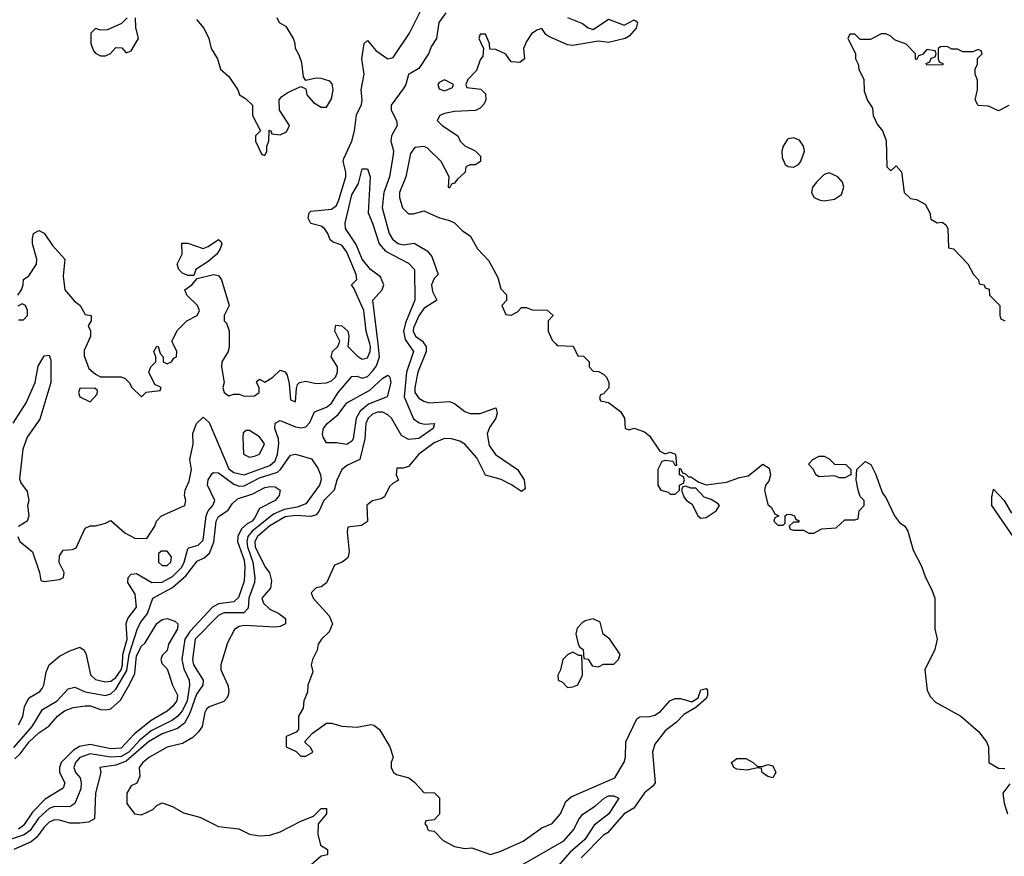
# Model space of a CAD drawing. Header units: inches. Extents: x 2380053 to 2584298, y 380219 to 546618.
# Tile 347 of 656: x 2552115 to 2555952, y 388004 to 391263. Entities that reach past the tile are written whole.
import ezdxf

# ---------------------------------------------------------------- set-up
doc = ezdxf.new("R2010")
doc.units = ezdxf.units.IN
doc.header["$MEASUREMENT"] = 0
doc.layers.add('C5358', color=7, linetype='Continuous')
doc.layers.add('C5359', color=7, linetype='Continuous')

msp = doc.modelspace()

# ---------------------------------------------------------------- linework, layer by layer
at = {"layer": 'C5358', "color": 2}
for points, elevation in [([(2552107.3, 389250), (2552116, 389230), (2552164.7, 389190), (2552192, 389110), (2552198, 389078), (2552210, 389074), (2552270, 389082), (2552286, 389090), (2552288, 389110), (2552268.8, 389148.9), (2552270, 389174), (2552284, 389196), (2552320.4, 389199.6), (2552334.6, 389205.4), (2552370, 389282), (2552390, 389291.3), (2552410, 389291.3), (2552450, 389302), (2552470, 389312), (2552524.5, 389264.5), (2552563.5, 389243.5), (2552610, 389242), (2552642, 389290), (2552648, 389310), (2552668, 389330), (2552758, 389370), (2552762, 389390), (2552757.2, 389410), (2552759.3, 389430), (2552774.9, 389465.1), (2552784.5, 389510), (2552778.4, 389550), (2552791.2, 389608.8), (2552789.7, 389650.3), (2552803.6, 389690), (2552830, 389714.8), (2552853.2, 389693.2), (2552930, 389512.7), (2552950, 389498.9), (2552990, 389490.3), (2553090, 389526), (2553110, 389544.9), (2553119.3, 389570), (2553124.4, 389610), (2553123, 389630), (2553109.6, 389670), (2553110, 389691), (2553130, 389701.6), (2553190, 389676.9), (2553210, 389673.1), (2553230, 389677), (2553246.3, 389693.7), (2553264.2, 389735.8), (2553310, 389753.7), (2553330, 389768.5), (2553355.6, 389810), (2553410, 389872.7), (2553430, 389874.4), (2553450, 389866.3), (2553470, 389873.4), (2553490, 389893.1), (2553504.9, 389915), (2553517.7, 389950), (2553511.7, 390000)], 18), ([(2552377.9, 390000), (2552366, 389974), (2552366.4, 389953.6), (2552384, 389904), (2552410, 389882), (2552430, 389872), (2552510, 389871.3), (2552525.4, 389865.4), (2552542, 389850), (2552552, 389830), (2552590, 389794), (2552608.4, 389811.6), (2552662, 389818), (2552666, 389830), (2552642, 389842), (2552618, 389890), (2552626, 389910), (2552646, 389930), (2552646, 389950), (2552638, 389970), (2552649, 389991), (2552654, 389990), (2552662, 389962), (2552674, 389950), (2552674, 389930), (2552690, 389922), (2552706, 389930), (2552715.3, 389944.7), (2552726, 389950), (2552728, 389970), (2552713, 390000)], 22), ([(2553628.5, 390000), (2553650.2, 389970), (2553622, 389890), (2553613.8, 389793.8), (2553650, 389708.2), (2553671.8, 389691.8), (2553692.3, 389687.7), (2553732, 389690), (2553726.8, 389670), (2553670, 389631.5), (2553630, 389627.6), (2553602.9, 389642.9), (2553563.9, 389710), (2553550, 389723.9), (2553530, 389734.4), (2553510, 389734.4), (2553490, 389725.6), (2553472.6, 389710), (2553463.8, 389690), (2553459.7, 389630), (2553440.7, 389550), (2553392.4, 389527.6), (2553370.8, 389510), (2553350.5, 389469.5), (2553340.5, 389430), (2553300.5, 389390), (2553282.4, 389350), (2553270, 389334.5), (2553250, 389327.8), (2553191.4, 389331.4), (2553150, 389326.8), (2553090, 389290.7), (2553041.3, 389250), (2553031.3, 389230), (2553033.2, 389210), (2553070, 389133.4), (2553088.5, 389108.5), (2553096.7, 389076.7), (2553091.9, 389048.1), (2553059.1, 389010), (2553064.9, 388990), (2553090, 388966.8), (2553124.7, 388950), (2553151.3, 388930), (2553151, 388910), (2553130, 388899), (2553110, 388896), (2552990, 388903.6), (2552970, 388899.5), (2552952.4, 388887.6), (2552924.7, 388835.3), (2552899.1, 388750), (2552899.1, 388730), (2552926.4, 388670), (2552930.4, 388650), (2552928, 388630), (2552921.3, 388618.7), (2552910, 388606.6), (2552853.4, 388586.6), (2552843.4, 388576.6), (2552836.3, 388563.7), (2552826, 388510), (2552811.7, 388488.3), (2552790, 388467.3), (2552750, 388443.6), (2552690, 388429.4), (2552621, 388390), (2552594.8, 388370), (2552581, 388350), (2552583.6, 388316.4), (2552571.3, 388288.7), (2552550, 388278), (2552532, 388250), (2552532, 388210), (2552562, 388170), (2552590, 388166), (2552633.6, 388186.4), (2552650, 388202), (2552670, 388212), (2552710, 388198), (2552753.2, 388173.2), (2552816.8, 388156.8), (2552890, 388120.7), (2552969.1, 388110.9), (2553010.7, 388090.7), (2553050, 388084), (2553090, 388086.8), (2553130, 388099.1), (2553210, 388141.3), (2553259.6, 388160.4), (2553290, 388190.7), (2553310.7, 388190.7), (2553310.8, 388170), (2553278.8, 388130), (2553277.3, 388090), (2553287.7, 388047.7), (2553314, 388030), (2553314, 388010), (2553290, 388004), (2553250, 387969.4)], 18), ([(2552931.3, 390000), (2552931.3, 389990), (2552926.8, 389970), (2552902.8, 389930), (2552901, 389910), (2552912, 389850), (2552906, 389830), (2552912, 389810), (2552930, 389798), (2552950, 389804.7), (2552970, 389804.7), (2552990, 389796), (2553030, 389798), (2553048, 389810), (2553048, 389830), (2553038, 389850), (2553043.1, 389856.9), (2553050, 389862), (2553070, 389851.3), (2553102, 389870), (2553130, 389898), (2553150, 389891.3), (2553158, 389878), (2553165.4, 389845.4), (2553170, 389782), (2553190, 389774), (2553194, 389826), (2553198, 389842), (2553206, 389850), (2553230, 389854.8), (2553270, 389845.5), (2553310, 389847.7), (2553330, 389856.3), (2553346, 389870), (2553353.3, 389890), (2553353.6, 389910), (2553329, 389950), (2553334, 389970), (2553355.3, 389990), (2553358.7, 390000)], 22), ([(2553691.5, 390000), (2553698.7, 389990), (2553699.5, 389970), (2553666, 389890), (2553654.4, 389830), (2553654.9, 389810), (2553670, 389788), (2553690, 389776.3), (2553710.6, 389770.6), (2553790, 389774.9), (2553810, 389768), (2553850, 389736.4), (2553870, 389728.5), (2553910, 389728.5), (2553970.7, 389750.7), (2553976.3, 389730), (2553970.4, 389710), (2553945.4, 389674.6), (2553936.5, 389650), (2553944, 389604), (2553969.1, 389569.1), (2554055.5, 389510), (2554080.4, 389470), (2554084.7, 389435.3), (2554070, 389425.2), (2554031.3, 389451.3), (2553991.1, 389471.1), (2553930, 389489), (2553896.2, 389556.2), (2553849.6, 389609.6), (2553830, 389620.7), (2553798, 389630), (2553770, 389631.1), (2553730, 389614), (2553670.5, 389570), (2553630, 389522), (2553610, 389515.3), (2553584.7, 389515.3), (2553582, 389490), (2553591.2, 389468.9), (2553570, 389458), (2553556, 389444), (2553536.3, 389403.7), (2553524, 389396), (2553490, 389389.2), (2553467.7, 389372.3), (2553470, 389308), (2553447.3, 389292.7), (2553394, 389286), (2553391.6, 389268.4), (2553398.8, 389190), (2553393.7, 389166.3), (2553372, 389150), (2553342, 389138), (2553310, 389068.7), (2553290, 389053.2), (2553270.8, 389049.2), (2553251.3, 389030), (2553258.8, 389010), (2553320.9, 388940.9), (2553333.4, 388910), (2553321.1, 388878.9), (2553291, 388850), (2553278.8, 388830), (2553273.7, 388806.3), (2553256, 388770), (2553251.3, 388750), (2553256.9, 388723.1), (2553238, 388670), (2553236.9, 388643.1), (2553222, 388610), (2553219.6, 388580.4), (2553202, 388550), (2553202, 388498), (2553192.7, 388487.3), (2553154, 388470), (2553154, 388430), (2553192.7, 388412.7), (2553210, 388394), (2553230, 388394), (2553258, 388410), (2553250, 388426), (2553227.3, 388447.3), (2553227.3, 388452.7), (2553256.4, 388483.6), (2553310, 388522), (2553330, 388522), (2553370, 388510.8), (2553430, 388507.3), (2553483.2, 388516.8), (2553495.2, 388515.2), (2553517.5, 388497.5), (2553557.3, 388430), (2553570.8, 388390), (2553562, 388370), (2553562, 388350), (2553572, 388330), (2553582.8, 388322.8), (2553631.3, 388310), (2553653.2, 388293.2), (2553690, 388252), (2553731.6, 388251.6), (2553751.6, 388231.6), (2553751.6, 388168.4), (2553730, 388146), (2553698, 388142), (2553694, 388130), (2553702, 388122), (2553704.7, 388110), (2553710, 388104.7), (2553730, 388102), (2553765.5, 388065.5), (2553810, 388042), (2553850, 388034.8), (2553876.9, 388036.9), (2553950, 388011.3), (2553990, 388024), (2554076.6, 388063.4), (2554150, 388114.8), (2554190, 388131.3), (2554222, 388170), (2554243.2, 388216.8), (2554264.1, 388235.9), (2554434, 388310), (2554470, 388371), (2554475.8, 388390), (2554476.9, 388450), (2554520.1, 388539.9), (2554532.3, 388547.7), (2554570, 388548.2), (2554590, 388553.4), (2554611.7, 388568.3), (2554649, 388610), (2554670, 388619.1), (2554690, 388618), (2554734.6, 388605.4), (2554759.3, 388620.7), (2554770, 388652), (2554790, 388658), (2554796, 388650), (2554796, 388630), (2554790, 388618), (2554750, 388584), (2554703.4, 388556.6), (2554674, 388526), (2554630, 388492.3), (2554590, 388441.2), (2554581.3, 388410), (2554592, 388290), (2554582.5, 388277.5), (2554550, 388251.8), (2554507.9, 388192.1), (2554470, 388169.6), (2554405.1, 388094.9), (2554390, 388086), (2554302.7, 387997.4)], 22), ([(2553394.8, 390000), (2553394, 389990), (2553430, 389953), (2553450, 389940.4), (2553470, 389946), (2553481.2, 389970), (2553481.5, 389990), (2553478.9, 390000)], 22), ([(2554204, 390000), (2554210, 389994), (2554271.3, 389991.3), (2554290, 389954), (2554311.6, 389951.6), (2554334, 389930), (2554334, 389910), (2554350, 389894), (2554370, 389892), (2554390, 389882), (2554402, 389870), (2554411.3, 389850), (2554411.2, 389828.9), (2554390, 389806), (2554378, 389802), (2554374, 389790), (2554378, 389778), (2554410, 389772), (2554456.9, 389736.9), (2554472, 389710), (2554474, 389670), (2554490, 389664.7), (2554510, 389671.3), (2554550, 389658), (2554570, 389642), (2554610, 389582), (2554630, 389572), (2554650, 389578), (2554671.3, 389570), (2554674, 389526), (2554670, 389526), (2554662, 389542), (2554630, 389546), (2554618, 389542), (2554602, 389510), (2554602, 389450), (2554614, 389430), (2554642, 389422), (2554650, 389414), (2554670, 389414), (2554686, 389430), (2554686, 389450), (2554702, 389458), (2554706, 389470), (2554702, 389482), (2554686, 389490), (2554686, 389514), (2554690, 389514), (2554698, 389498), (2554710, 389494), (2554722, 389482), (2554730, 389482), (2554761, 389461), (2554790, 389451.3), (2554870, 389461), (2554920.2, 389479.8), (2554953.6, 389486.4), (2555011.3, 389531.3), (2555036, 389516), (2555041, 389490), (2555034.4, 389465.6), (2555022, 389450), (2555018, 389430), (2555030, 389374), (2555043.6, 389363.6), (2555058, 389338), (2555074, 389330), (2555058, 389322), (2555054, 389310), (2555070, 389294), (2555090, 389294), (2555098, 389302), (2555098, 389330), (2555104, 389336), (2555116.9, 389336.9), (2555134, 389330), (2555138, 389318), (2555154, 389310), (2555150, 389306), (2555130, 389306), (2555114, 389290), (2555118, 389278), (2555130, 389274), (2555170, 389274), (2555190, 389262), (2555210, 389262), (2555240.4, 389279.6), (2555296.4, 389283.6), (2555330, 389314), (2555370, 389314), (2555382, 389318), (2555386, 389350), (2555406, 389370), (2555406, 389390), (2555390, 389406), (2555382, 389430), (2555375.3, 389470), (2555378, 389510), (2555410, 389542), (2555431.3, 389530), (2555450, 389494), (2555478, 389418), (2555490, 389402), (2555524.7, 389330), (2555544, 389304), (2555564.7, 389290), (2555576, 389270), (2555596.9, 389196.9), (2555630, 389134), (2555644.7, 389090), (2555670, 389042), (2555681, 389010), (2555681, 388890), (2555690.8, 388850), (2555681, 388810), (2555642.8, 388730), (2555651.3, 388650), (2555664.5, 388624.5), (2555684.5, 388604.5), (2555782, 388550), (2555851, 388490), (2555882.8, 388450), (2555890.6, 388430.6), (2555891.3, 388370), (2555930, 388346.8), (2555953.6, 388346.4)], 26), ([(2552090, 389690.7), (2552139.7, 389770), (2552175.1, 389850), (2552187.5, 389912.5), (2552210, 389954), (2552230, 389956), (2552237, 389937), (2552236.5, 389850), (2552193.8, 389706.2), (2552143.9, 389636.1), (2552127.4, 389590), (2552114.4, 389474.4), (2552118.8, 389458.8), (2552144.7, 389424.7), (2552151, 389390), (2552146, 389370), (2552150.8, 389330), (2552144.7, 389310), (2552111, 389289)], 18), ([(2552110, 388516), (2552118, 388530), (2552127, 388550), (2552133.7, 388586.3), (2552146.3, 388613.7), (2552155.8, 388624.2), (2552193.6, 388646.4), (2552202.7, 388657.3), (2552209.6, 388670.4), (2552218.3, 388721.7), (2552229.6, 388750.4), (2552270, 388783), (2552310, 388804), (2552350, 388818), (2552366.4, 388806.4), (2552374, 388790), (2552390.4, 388710.4), (2552410, 388692.7), (2552450, 388683.6), (2552470, 388686.5), (2552490, 388700.8), (2552509.8, 388730), (2552515, 388750), (2552517.4, 388790), (2552533.8, 388850), (2552529.6, 388910.4), (2552537, 388930), (2552570, 388974), (2552565.4, 389025.4), (2552536, 389070), (2552537.2, 389090), (2552550, 389102.8), (2552570, 389104.9), (2552630, 389070.4), (2552670, 389071.7), (2552710, 389094.4), (2552746.4, 389130), (2552756.5, 389150), (2552770, 389201), (2552774.2, 389205.8), (2552810, 389215.5), (2552830, 389236), (2552841.4, 389330), (2552849.8, 389350.2), (2552867.8, 389370), (2552875.4, 389390), (2552846.6, 389450), (2552849.7, 389470), (2552865.2, 389494.8), (2552870, 389499.3), (2552890, 389497.4), (2552950, 389453.6), (2552970, 389446.2), (2552990, 389447.3), (2553050, 389478), (2553119.6, 389500.4), (2553131.1, 389510), (2553170, 389566.7), (2553190, 389570.3), (2553252.7, 389552.7), (2553276.4, 389516.4), (2553287.6, 389490), (2553290.3, 389470), (2553284, 389450), (2553230, 389376.9), (2553196.6, 389363.4), (2553145.2, 389354.8), (2553103.6, 389336.4), (2553020.8, 389270), (2553003.5, 389250), (2552999.8, 389230), (2553002.3, 389210), (2553024.2, 389150), (2553031.3, 389088.7), (2553030.3, 389070), (2553008.4, 389010), (2553006, 388970), (2552987.9, 388952.1), (2552910, 388951.7), (2552890, 388942), (2552798.7, 388850), (2552789, 388770), (2552792, 388750), (2552830.3, 388690), (2552828.8, 388670), (2552804.1, 388635.9), (2552778.1, 388561.9), (2552757, 388523), (2552730, 388501.7), (2552670, 388480.9), (2552617, 388450), (2552530, 388374.3), (2552490, 388359.2), (2552426.8, 388350), (2552430.8, 388330), (2552410.4, 388250), (2552406.8, 388150), (2552382.6, 388137.4), (2552350, 388132.6), (2552310, 388132.8), (2552270, 388144.7), (2552250, 388146), (2552230, 388136.3), (2552210, 388117), (2552181.8, 388078.2), (2552159.5, 388060.5), (2552092, 388030)], 14), ([(2552092, 388428), (2552163.5, 388510), (2552203.9, 388576.1), (2552260.7, 388610), (2552303.3, 388656.7), (2552330, 388662.4), (2552370, 388644.2), (2552450, 388630.3), (2552470, 388636.5), (2552490, 388655.3), (2552532.3, 388727.7), (2552541.3, 388790), (2552572.8, 388887.2), (2552585.8, 388914.2), (2552613.5, 388950), (2552634.5, 389010), (2552710, 389051.4), (2552763.1, 389096.9), (2552806.1, 389153.9), (2552833.7, 389166.3), (2552854.7, 389185.3), (2552872, 389228.1), (2552880.4, 389310), (2552890, 389328), (2552928, 389352), (2552943.5, 389376.5), (2552963.9, 389396.1), (2553024.1, 389415.9), (2553070, 389440.4), (2553090, 389443.8), (2553110, 389442.8), (2553130.7, 389430.7), (2553126.8, 389410), (2553110.8, 389390), (2553050, 389359.3), (2553030, 389320.9), (2553021.6, 389310), (2553001, 389299), (2552979.9, 389280.1), (2552965.7, 389250), (2552963.6, 389230), (2552990, 389157.3), (2552993, 389130), (2552990, 389075.3), (2552967.5, 389012.5), (2552950, 388995.6), (2552890, 388987.7), (2552866.1, 388973.9), (2552778.8, 388881.2), (2552759, 388850), (2552746.5, 388770), (2552754.6, 388734.6), (2552775.6, 388690), (2552776.1, 388670), (2552767.9, 388610), (2552750, 388572.4), (2552730.7, 388549.3), (2552710, 388533.8), (2552627.7, 388492.3), (2552583.3, 388456.7), (2552540.2, 388410), (2552510, 388392.5), (2552469.9, 388389.9), (2552390, 388403.2), (2552350, 388388.4), (2552332.8, 388370), (2552326.5, 388350), (2552332.4, 388330), (2552350.4, 388310), (2552354.9, 388290), (2552353.5, 388266.5), (2552330.3, 388209.7), (2552310, 388196.9), (2552250, 388198.2), (2552230, 388189.8), (2552188.1, 388151.9), (2552155.4, 388104.6), (2552132.7, 388087.3), (2552078.4, 388070)], 10), ([(2555986, 389250), (2555904, 389370), (2555903.1, 389403.1), (2555910, 389434), (2555951.3, 389390), (2555980.5, 389340.5)], 26), ([(2552096.6, 388383.4), (2552117.2, 388402.7), (2552151.6, 388450), (2552190, 388485.3), (2552228.7, 388511.3), (2552262, 388550), (2552290, 388570.3), (2552324, 388584), (2552369.7, 388590.3), (2552391.3, 388590), (2552430, 388575.8), (2552450, 388574), (2552470, 388578.4), (2552507.9, 388612.1), (2552544.4, 388675.6), (2552563.5, 388716.5), (2552570, 388784.7), (2552590, 388822.8), (2552603.9, 388836.1), (2552650, 388910.8), (2552670, 388926.8), (2552690, 388930.8), (2552719.8, 388919.8), (2552730.8, 388910), (2552730.4, 388890), (2552694.8, 388830), (2552690, 388806), (2552670, 388786), (2552664.7, 388770), (2552670, 388754), (2552690, 388734), (2552710.5, 388670), (2552730, 388631.3), (2552728, 388610), (2552710, 388587.6), (2552690, 388569.7), (2552626.8, 388533.2), (2552560.8, 388479.2), (2552510, 388425.3), (2552470, 388422.7), (2552390, 388439.7), (2552347.8, 388432.2), (2552323.5, 388416.5), (2552277.1, 388370), (2552270.3, 388350), (2552270.3, 388330), (2552290.4, 388290), (2552284.7, 388270), (2552213.9, 388226.1), (2552164.6, 388175.4), (2552130, 388123.5), (2552110.4, 388110)], 6), ([(2555973.7, 388286.3), (2555946, 388250), (2555951.6, 388211.6), (2555964.7, 388170)], 26), ([(2554070, 387968.9), (2554235.5, 388064.5), (2554273.1, 388106.9), (2554295.6, 388150), (2554310, 388168), (2554359.3, 388200.7), (2554393.2, 388230), (2554410, 388239.3), (2554430, 388239.1), (2554450.5, 388230.5), (2554410.3, 388170), (2554354.3, 388125.7), (2554316.9, 388070), (2554259.7, 388020.3), (2554212.8, 387967.2)], 18)]:
    msp.add_lwpolyline(points, dxfattribs=dict(at, elevation=elevation))
for points, elevation in [([(2553390, 389607.8), (2553350, 389615.1), (2553310, 389614), (2553297, 389637), (2553294.5, 389650), (2553298.4, 389670), (2553312.7, 389690), (2553355.5, 389724.5), (2553390, 389770.6), (2553480.1, 389819.9), (2553530, 389866), (2553550, 389878), (2553558, 389870), (2553561, 389850), (2553546.8, 389793.2), (2553474.8, 389765.2), (2553441.6, 389738.4), (2553426.4, 389710), (2553414.6, 389630), (2553410, 389620.9)], 14), ([(2552407.3, 389827.3), (2552350, 389826), (2552344.7, 389810), (2552350, 389794), (2552390, 389774), (2552416.4, 389803.6), (2552418, 389818)], 22), ([(2553010, 389662.7), (2552998, 389662), (2552986.4, 389653.6), (2552984, 389636), (2552987.3, 389570), (2553010, 389559.1), (2553030, 389563), (2553050, 389571), (2553069.3, 389610), (2553050, 389638)], 22), ([(2555310, 389478), (2555290, 389486), (2555230, 389482), (2555218, 389490), (2555208, 389510), (2555188.4, 389531.6), (2555206, 389550), (2555230, 389562), (2555250, 389562), (2555270, 389552), (2555290, 389532), (2555334, 389530), (2555354, 389510), (2555354, 389490), (2555350, 389488), (2555330, 389478)], 26), ([(2554710, 389446), (2554698, 389442), (2554694, 389430), (2554703.6, 389403.6), (2554714, 389390), (2554735.3, 389375.3), (2554758, 389330), (2554770, 389321), (2554790, 389324), (2554829, 389350), (2554842, 389370), (2554837.2, 389377.2), (2554810, 389394), (2554782.7, 389402.7), (2554750, 389438), (2554730, 389438)], 26), ([(2552667.1, 389192.9), (2552656, 389184), (2552656.3, 389150), (2552670, 389136.3), (2552690, 389136.3), (2552703.7, 389150), (2552706, 389170), (2552690, 389192.3)], 18), ([(2554350, 388929.2), (2554318.8, 388921.2), (2554306.4, 388913.6), (2554287.5, 388892.5), (2554282.8, 388870), (2554290.9, 388830.9), (2554298, 388818), (2554311, 388810), (2554314, 388774), (2554330, 388772), (2554346, 388746), (2554370, 388742), (2554390, 388752), (2554430, 388752), (2554448, 388770), (2554455.3, 388790), (2554415.3, 388850), (2554389.3, 388869.3), (2554376.6, 388916.6)], 26), ([(2554270, 388799), (2554250, 388789), (2554231, 388770), (2554222, 388730), (2554212, 388710), (2554214, 388690), (2554230, 388682), (2554245.4, 388665.4), (2554250, 388662), (2554270, 388664.7), (2554290, 388672), (2554308.7, 388710), (2554306, 388786), (2554294, 388786)], 26), ([(2554990, 388354), (2555010, 388354), (2555030, 388362), (2555050, 388356), (2555062, 388330), (2555050, 388309.2), (2555030, 388315.3), (2555008, 388330), (2555006, 388346), (2554990, 388348), (2554950, 388339), (2554910, 388344), (2554898, 388350), (2554889, 388370), (2554910, 388384.7), (2554945.4, 388385.4), (2554974, 388370)], 22)]:
    msp.add_lwpolyline(points, close=True, dxfattribs=dict(at, elevation=elevation))
at = {"layer": 'C5359', "color": 2}
for points, elevation in [([(2553478.9, 390000), (2553465.6, 390050), (2553456.4, 390130), (2553417.5, 390217.5), (2553408, 390230), (2553428.7, 390251.3), (2553426, 390270), (2553390, 390357), (2553370, 390384.2), (2553336.6, 390396.6), (2553325.4, 390405.4), (2553316.2, 390430), (2553302.7, 390450), (2553290, 390458.4), (2553250, 390469.3), (2553239.5, 390490), (2553243.7, 390510), (2553250, 390516.3), (2553330, 390524.2), (2553350, 390539.3), (2553359.1, 390560.9), (2553385.7, 390650), (2553385.7, 390670), (2553375.8, 390710), (2553378.3, 390721.7), (2553409.6, 390789.6), (2553419.8, 390830), (2553427.6, 390892.4), (2553447.2, 390932.8), (2553449.7, 390950), (2553445.1, 390990), (2553456.9, 391050), (2553448.7, 391110), (2553458, 391170), (2553470, 391182), (2553502.8, 391142.8), (2553550, 391110.8), (2553570, 391116), (2553634.5, 391210), (2553690, 391322)], 22), ([(2552534, 391270), (2552511.6, 391248.4), (2552456.9, 391223.1), (2552430, 391222), (2552410, 391228), (2552392, 391210), (2552392, 391170), (2552402, 391142), (2552410, 391132), (2552430, 391122), (2552450, 391122), (2552468.4, 391131.6), (2552490, 391154), (2552512.7, 391152.7), (2552530, 391134), (2552550, 391142), (2552578, 391190), (2552567.3, 391232.7), (2552566, 391270)], 26), ([(2552803.5, 391263.5), (2552832, 391230), (2552852, 391190), (2552861, 391150), (2552886, 391110), (2552898, 391070), (2552930, 391042), (2552964.7, 390990), (2552972, 390970), (2552995.3, 390955.3), (2553022, 390930), (2553022, 390890), (2553054, 390830), (2553034, 390810), (2553034, 390790), (2553058, 390738), (2553070, 390734), (2553078, 390750), (2553078, 390770), (2553086, 390790), (2553087.3, 390832.7), (2553094, 390830), (2553098, 390818), (2553130, 390814), (2553154.6, 390825.4), (2553166, 390850), (2553128, 390910), (2553126, 390950), (2553136.4, 390963.6), (2553160.4, 390979.6), (2553210, 391002), (2553230, 390994), (2553234, 390970), (2553259.6, 390939.6), (2553290, 390922), (2553310, 390922), (2553330, 390954), (2553337.2, 390990), (2553332.9, 391012.9), (2553323.1, 391023.1), (2553290, 391034), (2553270, 391035.3), (2553230, 391026), (2553220.4, 391040.4), (2553214.6, 391094.6), (2553204.7, 391124.7), (2553189.2, 391150), (2553189, 391169), (2553182, 391190), (2553154.6, 391234.6), (2553128, 391250), (2553118, 391270)], 26), ([(2553776, 391290), (2553747.9, 391252.1), (2553739.1, 391190), (2553719.8, 391160.2), (2553707.7, 391130), (2553670, 391072.7), (2553630.5, 391049.5), (2553619.3, 391010), (2553610, 390993.2), (2553563, 390930), (2553562.4, 390910), (2553583, 390870), (2553586, 390850), (2553563.7, 390810), (2553561.7, 390790), (2553571.3, 390751.3), (2553570, 390738), (2553556, 390650), (2553533.8, 390590), (2553527.8, 390530), (2553554.3, 390430), (2553567.7, 390407.7), (2553590, 390390.3), (2553610, 390386), (2553652.7, 390392.7), (2553702.5, 390362.5), (2553720.5, 390340.5), (2553746, 390270), (2553730, 390254), (2553719.3, 390230), (2553724.2, 390204.2), (2553741, 390170), (2553690, 390138), (2553670, 390109.5), (2553650, 390062), (2553648.1, 390050), (2553657.6, 390030), (2553684.4, 390010), (2553691.5, 390000)], 22), ([(2554250, 391270.6), (2554307.7, 391247.7), (2554330.9, 391230.9), (2554350, 391224.7), (2554410, 391264.7), (2554470, 391241), (2554510, 391262), (2554516.9, 391256.9), (2554522, 391250), (2554518, 391230), (2554490, 391198), (2554474, 391190), (2554410, 391174), (2554370, 391179), (2554270, 391162.7), (2554250, 391165.2), (2554177.2, 391197.2), (2554165.2, 391205.2), (2554150, 391228), (2554130, 391222), (2554110, 391208), (2554090, 391178), (2554078.8, 391150), (2554082, 391110), (2554063.6, 391096.4), (2554030, 391098), (2554010, 391128), (2553970, 391146), (2553947.3, 391147.3), (2553946, 391170), (2553930, 391206), (2553910, 391206), (2553904.7, 391190), (2553922, 391150), (2553919.6, 391120.4), (2553910, 391106), (2553895.3, 391064.7), (2553862, 391030), (2553854, 391010), (2553858, 390998), (2553911.6, 390991.6), (2553930, 390974), (2553931.3, 390950), (2553924.7, 390935.3), (2553910, 390918), (2553890.8, 390909.2), (2553810, 390905.2), (2553770, 390897.2), (2553752, 390890), (2553742, 390870), (2553762, 390850), (2553822, 390810), (2553832, 390790), (2553850, 390772), (2553890, 390752), (2553910.9, 390730.9), (2553911.3, 390710), (2553890, 390698), (2553870, 390698), (2553854, 390690), (2553851.2, 390668.9), (2553819.6, 390640.4), (2553810, 390626), (2553798, 390622), (2553790, 390606), (2553786, 390610), (2553788.7, 390650), (2553757.2, 390710), (2553703.2, 390763.2), (2553690, 390769.2), (2553654.8, 390765.2), (2553638, 390742), (2553619.3, 390650), (2553595.5, 390590), (2553595.5, 390570), (2553606.8, 390530), (2553630, 390506), (2553650, 390506), (2553690, 390518), (2553750.7, 390490.7), (2553790, 390480.7), (2553810, 390470.8), (2553840.9, 390440.9), (2553870, 390420.7), (2553898.8, 390370), (2553943.4, 390323.4), (2553978, 390258), (2553990, 390214), (2554011.6, 390191.6), (2554011.6, 390168.4), (2553994, 390150), (2554010, 390114), (2554030, 390112), (2554055.3, 390124.7), (2554070, 390142), (2554090, 390142), (2554112.7, 390132.7), (2554170, 390131.3), (2554194, 390110), (2554174, 390090), (2554174, 390050), (2554190, 390014), (2554204, 390000)], 26), ([(2555970, 390928), (2555930, 390908), (2555890, 390926), (2555850, 390928), (2555838, 390950), (2555848, 390990), (2555847.3, 391027.3), (2555838, 391050), (2555838, 391070), (2555848, 391090), (2555848, 391112), (2555866, 391130), (2555862, 391142), (2555850, 391146), (2555830, 391138), (2555790, 391138), (2555770, 391148), (2555748, 391148), (2555730, 391158), (2555703.6, 391156.4), (2555694, 391150), (2555694, 391110), (2555698, 391098), (2555712.7, 391092.7), (2555712.7, 391087.3), (2555650, 391086), (2555647.3, 391092.7), (2555662, 391098), (2555667.3, 391112.7), (2555682, 391118), (2555686, 391130), (2555682, 391142), (2555650, 391146), (2555632.7, 391127.3), (2555618, 391122), (2555610, 391106), (2555606, 391110), (2555606, 391130), (2555570, 391168), (2555524, 391184), (2555510, 391198), (2555490, 391208), (2555472.7, 391207.3), (2555430, 391186), (2555390, 391186), (2555370, 391206), (2555350, 391206), (2555342, 391190), (2555371.6, 391131.6), (2555372, 391110), (2555382, 391090), (2555384.7, 391070), (2555404.7, 391030), (2555405.4, 390985.4), (2555418, 390950), (2555438, 390918), (2555441, 390890), (2555456, 390856), (2555478, 390830), (2555491.6, 390791.6), (2555494, 390690), (2555510, 390674), (2555530, 390694), (2555552, 390670), (2555562, 390590), (2555586.4, 390566.4), (2555610, 390562), (2555643.6, 390543.6), (2555662, 390510), (2555665.4, 390485.4), (2555690, 390472), (2555710, 390474), (2555723.6, 390463.6), (2555732, 390450), (2555734, 390374), (2555754, 390370), (2555810, 390312), (2555832, 390270), (2555852, 390250), (2555854, 390234), (2555874, 390230), (2555878, 390218), (2555892.7, 390212.7), (2555894, 390190), (2555934, 390150), (2555934, 390110), (2555938, 390098), (2555954, 390090)], 30), ([(2553511.7, 390000), (2553491.4, 390170), (2553528, 390210), (2553534.7, 390230), (2553520.6, 390260.6), (2553481.6, 390290), (2553450, 390329.5), (2553426.5, 390386.5), (2553385.1, 390450), (2553383.7, 390470), (2553410, 390581), (2553434.8, 390625.2), (2553450, 390682), (2553470, 390682), (2553480.7, 390650), (2553472.4, 390510), (2553490.4, 390470), (2553516.4, 390390), (2553540.5, 390360.5), (2553630, 390314.9), (2553653, 390290), (2553654.9, 390170), (2553618.7, 390081.3), (2553611, 390050), (2553616.6, 390016.6), (2553628.5, 390000)], 18), ([(2552108, 390190), (2552122, 390210), (2552128.7, 390230), (2552129.3, 390250.7), (2552150, 390264.7), (2552180.9, 390310), (2552182, 390330), (2552165.2, 390390), (2552165.2, 390410), (2552169, 390430), (2552190, 390441), (2552210, 390431), (2552242.8, 390382.8), (2552290.5, 390330.5), (2552284, 390264), (2552291.3, 390210), (2552327.1, 390167.1), (2552351.3, 390150), (2552370, 390114), (2552394, 390110), (2552394, 390090), (2552382, 390070), (2552391.2, 390051.1), (2552391.2, 390028.9), (2552377.9, 390000)], 22), ([(2552713, 390000), (2552708, 390010), (2552730, 390054), (2552766, 390090), (2552806, 390110), (2552815.3, 390130), (2552808, 390150), (2552766, 390190), (2552758, 390210), (2552786, 390230), (2552806, 390254), (2552870.5, 390270.5), (2552890, 390266.8), (2552902, 390250), (2552931.3, 390150), (2552912, 390110), (2552912, 390090), (2552921, 390081), (2552930.9, 390050.9), (2552931.3, 390000)], 22), ([(2552110, 390094), (2552130, 390094), (2552146, 390110), (2552146, 390130), (2552138, 390150), (2552124.7, 390155.3), (2552107.3, 390147.3)], 22), ([(2553358.7, 390000), (2553362, 390010), (2553342.7, 390050), (2553346.8, 390073.2), (2553370, 390070.7), (2553394, 390050), (2553397.3, 390030), (2553394.8, 390000)], 22)]:
    msp.add_lwpolyline(points, dxfattribs=dict(at, elevation=elevation))
for points, elevation in [([(2553770, 391028), (2553750, 391018), (2553744.7, 391010), (2553750, 390994), (2553770, 390986), (2553802, 390998), (2553806, 391010)], 26), ([(2555130, 390802.7), (2555110, 390799), (2555105.8, 390794.2), (2555090.7, 390770), (2555085.5, 390750), (2555086, 390726), (2555098.5, 390698.5), (2555110, 390690.7), (2555130, 390688), (2555150, 390699.1), (2555159.5, 390710), (2555174, 390750), (2555169.4, 390770), (2555153.3, 390793.3)], 30), ([(2555270, 390666.6), (2555250, 390659.3), (2555220.7, 390630), (2555204, 390610), (2555200.7, 390590), (2555211, 390570), (2555230, 390560.5), (2555250, 390557.1), (2555290, 390563), (2555318, 390582), (2555326.6, 390610), (2555320.9, 390630), (2555302.7, 390650)], 30), ([(2552770, 390266), (2552750, 390275.3), (2552735.3, 390290), (2552729, 390310), (2552748.7, 390350), (2552747.3, 390392.7), (2552770, 390392), (2552830, 390371), (2552850, 390378.8), (2552890, 390406), (2552899.1, 390399.1), (2552902.8, 390390), (2552896.3, 390370), (2552882.8, 390350), (2552850, 390321.2), (2552802, 390290), (2552794, 390266), (2552790, 390266)], 22)]:
    msp.add_lwpolyline(points, close=True, dxfattribs=dict(at, elevation=elevation))

doc.saveas('drawing.dxf')
